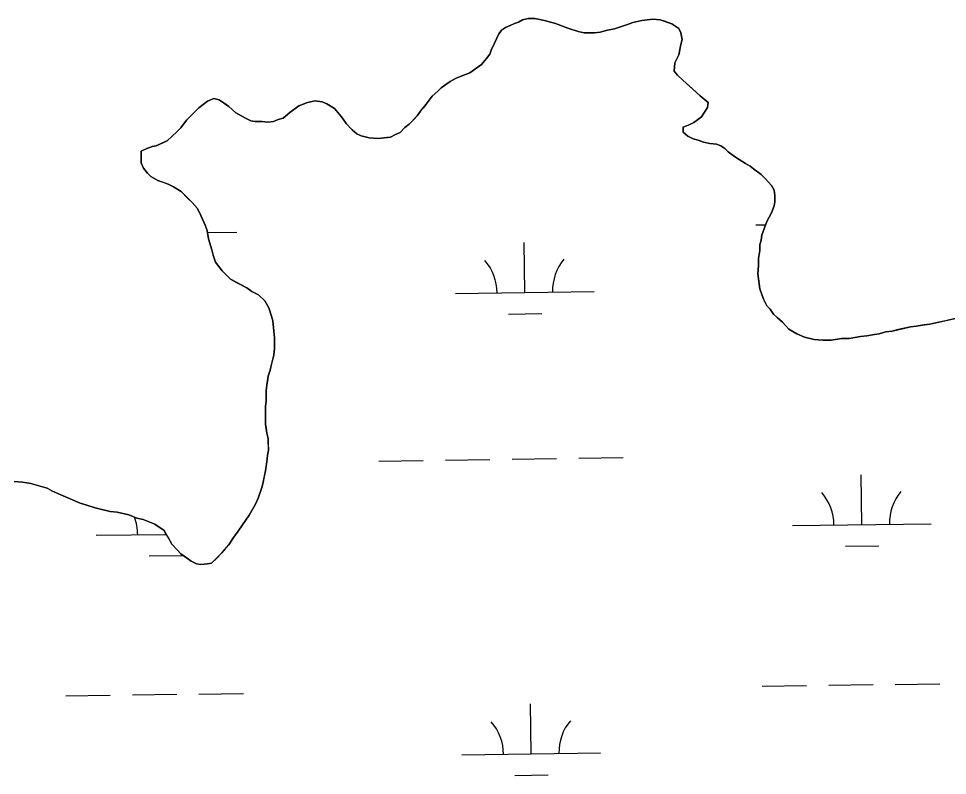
# Model space of a CAD drawing. Extents: x 3767014 to 3805179, y 361544 to 387384.
# Drawn here: x 3771448 to 3772117, y 376497 to 377042 of the extents above; entities that cross this region are included whole.
import ezdxf

# ---------------------------------------------------------------- set-up
doc = ezdxf.new("R2010")
doc.units = 0
doc.layers.add('V-TOPO-SHOR', color=7, linetype='Continuous')
doc.layers.add('V-WETL-SWMP', color=7, linetype='Continuous')

msp = doc.modelspace()

# ---------------------------------------------------------------- linework, layer by layer
at = {"layer": 'V-TOPO-SHOR'}
for points in [[(3771945.811, 376952.255), (3771941.369, 376953.238), (3771937.419, 376954.715), (3771933.962, 376955.698), (3771930.009, 376957.666), (3771926.55, 376960.623), (3771926.546, 376964.08), (3771931.48, 376966.061), (3771934.441, 376967.546), (3771936.907, 376969.522), (3771939.864, 376971.5), (3771944.3, 376978.416), (3771944.789, 376981.873), (3771938.861, 376986.801), (3771933.423, 376991.733), (3771926.505, 376998.141), (3771922.552, 377001.592), (3771920.08, 377004.551), (3771920.566, 377010.474), (3771923.521, 377016.403), (3771924.994, 377023.808), (3771925.977, 377027.265), (3771924.983, 377032.199), (3771923.498, 377035.16), (3771918.559, 377038.609), (3771913.125, 377040.577), (3771910.162, 377041.56), (3771904.733, 377042.048), (3771900.782, 377041.548), (3771896.836, 377041.05), (3771890.419, 377039.562), (3771886.473, 377038.077), (3771880.056, 377036.094), (3771877.097, 377035.103), (3771872.161, 377034.11), (3771866.732, 377032.623), (3771862.786, 377032.123), (3771855.38, 377032.115), (3771850.936, 377033.096), (3771843.528, 377035.556), (3771834.64, 377039), (3771826.739, 377040.966), (3771819.827, 377042.439), (3771814.889, 377042.433), (3771810.942, 377041.442), (3771807.981, 377039.957), (3771805.022, 377038.966), (3771802.06, 377037.481), (3771798.607, 377035.996), (3771795.648, 377034.018), (3771793.678, 377031.052), (3771790.723, 377024.632), (3771788.261, 377019.694), (3771787.278, 377016.73), (3771784.812, 377013.765), (3771781.361, 377009.319), (3771777.91, 377006.847), (3771772.979, 377003.386), (3771766.562, 377000.91), (3771763.109, 376999.425), (3771758.669, 376996.951), (3771752.257, 376992.499), (3771749.793, 376990.029), (3771745.849, 376986.568), (3771741.413, 376980.639), (3771739.441, 376978.169), (3771737.468, 376975.699), (3771735.005, 376972.24), (3771732.541, 376969.768), (3771729.088, 376966.309), (3771726.131, 376963.837), (3771722.68, 376960.378), (3771719.225, 376958.893), (3771715.772, 376956.912), (3771710.836, 376956.415), (3771706.888, 376955.915), (3771700.469, 376956.4), (3771694.544, 376957.875), (3771691.581, 376959.352), (3771688.122, 376962.311), (3771683.674, 376966.747), (3771681.202, 376970.693), (3771678.234, 376974.144), (3771675.269, 376977.597), (3771669.835, 376981.046), (3771666.376, 376982.523), (3771661.44, 376983.01), (3771656.011, 376982.017), (3771649.597, 376979.541), (3771643.187, 376974.597), (3771638.255, 376970.64), (3771634.8, 376969.649), (3771631.347, 376968.164), (3771627.399, 376967.667), (3771622.954, 376968.156), (3771618.019, 376968.15), (3771615.055, 376968.639), (3771611.105, 376970.607), (3771604.189, 376974.55), (3771599.247, 376978.986), (3771595.79, 376981.45)], [(3771595.79, 376981.45), (3771592.331, 376983.913), (3771588.38, 376984.896), (3771583.94, 376982.916), (3771577.528, 376977.972), (3771575.062, 376975.5), (3771571.611, 376972.041), (3771568.654, 376969.076), (3771564.711, 376963.64), (3771561.752, 376960.677), (3771558.301, 376957.709), (3771554.85, 376954.25), (3771551.395, 376952.765), (3771546.955, 376950.785), (3771543.996, 376950.287), (3771540.047, 376948.802), (3771536.101, 376946.822), (3771536.107, 376941.886), (3771536.111, 376938.431), (3771537.596, 376934.485), (3771540.561, 376931.032), (3771543.033, 376928.566), (3771547.973, 376925.611), (3771552.417, 376924.134), (3771555.381, 376923.151), (3771559.333, 376921.181), (3771564.767, 376917.732), (3771569.709, 376912.803), (3771572.674, 376909.845), (3771576.629, 376905.407), (3771579.103, 376900.474), (3771582.072, 376893.566), (3771583.559, 376889.619), (3771584.554, 376883.696), (3771587.031, 376875.801), (3771588.024, 376871.853), (3771589.511, 376866.919), (3771594.455, 376860.507), (3771600.386, 376854.59), (3771604.832, 376852.129), (3771612.239, 376848.188), (3771615.698, 376845.725), (3771620.638, 376843.263), (3771625.086, 376838.825), (3771628.054, 376833.891), (3771630.036, 376827.97), (3771631.028, 376824.515), (3771631.529, 376817.112), (3771632.029, 376812.176), (3771632.037, 376804.773), (3771631.552, 376799.835), (3771630.077, 376793.417), (3771629.096, 376788.972), (3771627.62, 376784.526), (3771627.13, 376781.071), (3771626.641, 376778.11), (3771626.151, 376774.159), (3771626.158, 376770.211), (3771626.162, 376766.756), (3771625.672, 376762.805), (3771625.676, 376759.35), (3771625.682, 376753.425), (3771625.687, 376749.97), (3771626.184, 376747.009), (3771626.682, 376743.554), (3771627.675, 376739.607), (3771627.679, 376736.15), (3771627.685, 376731.215), (3771627.196, 376727.76), (3771626.708, 376722.822), (3771626.219, 376719.859), (3771625.727, 376716.404), (3771624.746, 376711.959), (3771623.765, 376707.022), (3771622.782, 376703.565), (3771620.323, 376696.651), (3771618.353, 376692.206), (3771613.921, 376684.303), (3771608.991, 376677.385), (3771606.036, 376672.939), (3771602.094, 376667.505), (3771599.136, 376663.057), (3771596.672, 376660.094), (3771594.207, 376657.128), (3771590.262, 376653.176), (3771586.811, 376649.715), (3771583.85, 376649.219), (3771578.914, 376648.717), (3771575.953, 376649.209), (3771572, 376651.179), (3771569.53, 376653.149), (3771564.591, 376656.6), (3771562.119, 376659.064), (3771558.164, 376663.502), (3771555.69, 376667.942), (3771552.722, 376673.369), (3771545.806, 376677.803), (3771537.41, 376681.248), (3771532.965, 376682.231), (3771527.038, 376684.69), (3771518.646, 376686.654)], [(3772122.687, 376826.099), (3772115.777, 376824.61), (3772110.843, 376823.616), (3772104.427, 376822.127), (3772100.478, 376821.63), (3772094.558, 376820.634), (3772090.607, 376820.137), (3772081.725, 376818.15), (3772077.283, 376817.159), (3772072.841, 376816.659), (3772067.907, 376815.172), (3772064.452, 376814.675), (3772059.023, 376813.681), (3772054.581, 376813.182), (3772046.19, 376811.691), (3772040.761, 376811.685), (3772033.357, 376810.687), (3772027.434, 376810.681), (3772021.016, 376811.167), (3772014.102, 376812.639), (3772008.671, 376815.101), (3772002.744, 376818.55), (3772000.765, 376821.015), (3771998.293, 376823.479), (3771994.341, 376826.93), (3771991.871, 376829.396), (3771989.397, 376832.849), (3771986.925, 376835.315), (3771984.451, 376840.246), (3771981.975, 376847.65), (3771980.98, 376854.558), (3771980.48, 376858.506), (3771980.967, 376864.431), (3771980.961, 376869.367), (3771981.94, 376875.291), (3771981.936, 376879.24), (3771982.919, 376882.697), (3771983.409, 376886.154), (3771985.377, 376891.585), (3771986.851, 376896.032), (3771990.3, 376902.452), (3771992.268, 376907.392), (3771992.76, 376910.353), (3771992.754, 376914.795), (3771992.256, 376918.746), (3771990.276, 376922.199), (3771985.827, 376927.128), (3771982.862, 376930.088), (3771977.426, 376934.03), (3771974.957, 376936), (3771971.499, 376937.971), (3771967.053, 376940.928), (3771963.594, 376942.898), (3771959.148, 376946.349), (3771956.676, 376948.815), (3771953.713, 376950.785), (3771950.749, 376951.768), (3771945.811, 376952.255)], [(3771518.646, 376686.654), (3771513.708, 376687.144), (3771506.796, 376688.614), (3771502.845, 376689.597), (3771496.919, 376691.565), (3771491.981, 376693.04), (3771483.09, 376696.978), (3771478.153, 376698.946), (3771471.73, 376701.902), (3771468.273, 376703.872), (3771461.359, 376705.838), (3771456.421, 376707.312), (3771450.496, 376708.293), (3771444.574, 376708.779)]]:
    msp.add_lwpolyline(points, dxfattribs=at)
at = {"layer": 'V-WETL-SWMP'}
for p, q in [((3771802.061, 377037.481), (3771805.021, 377038.965)), ((3771805.021, 377038.965), (3771807.982, 377039.956)), ((3771807.982, 377039.956), (3771810.942, 377041.441)), ((3771810.942, 377041.441), (3771814.889, 377042.433)), ((3771814.889, 377042.433), (3771819.826, 377042.439)), ((3771819.826, 377042.439), (3771826.739, 377040.966)), ((3771826.739, 377040.966), (3771834.639, 377039.001)), ((3771834.639, 377039.001), (3771843.529, 377035.556)), ((3771886.472, 377038.077), (3771890.419, 377039.562)), ((3771890.419, 377039.562), (3771896.835, 377041.051)), ((3771896.835, 377041.051), (3771904.732, 377042.048)), ((3771904.732, 377042.048), (3771910.162, 377041.561)), ((3771910.162, 377041.561), (3771918.558, 377038.609)), ((3771793.677, 377031.053), (3771795.648, 377034.018)), ((3771795.648, 377034.018), (3771798.607, 377035.996)), ((3771798.607, 377035.996), (3771802.061, 377037.481)), ((3771843.529, 377035.556), (3771850.936, 377033.097)), ((3771850.936, 377033.097), (3771855.38, 377032.115)), ((3771862.785, 377032.124), (3771866.733, 377032.623)), ((3771866.733, 377032.623), (3771872.161, 377034.11)), ((3771872.161, 377034.11), (3771877.097, 377035.103)), ((3771877.097, 377035.103), (3771886.472, 377038.077)), ((3771918.558, 377038.609), (3771923.498, 377035.16)), ((3771923.498, 377035.16), (3771924.983, 377032.2)), ((3771924.983, 377032.2), (3771925.976, 377027.265)), ((3771790.723, 377024.632), (3771793.677, 377031.053)), ((3771855.38, 377032.115), (3771862.785, 377032.124)), ((3771925.976, 377027.265), (3771924.993, 377023.808)), ((3771787.277, 377016.73), (3771788.261, 377019.693)), ((3771788.261, 377019.693), (3771790.723, 377024.632)), ((3771924.993, 377023.808), (3771923.521, 377016.402)), ((3771781.362, 377009.318), (3771784.812, 377013.765)), ((3771784.812, 377013.765), (3771787.277, 377016.73)), ((3771923.521, 377016.402), (3771920.566, 377010.474)), ((3771772.978, 377003.385), (3771781.362, 377009.318)), ((3771920.566, 377010.474), (3771920.08, 377004.55)), ((3771758.67, 376996.95), (3771763.11, 376999.424)), ((3771763.11, 376999.424), (3771766.563, 377000.909)), ((3771766.563, 377000.909), (3771772.978, 377003.385)), ((3771920.08, 377004.55), (3771922.552, 377001.591)), ((3771922.552, 377001.591), (3771926.505, 376998.141)), ((3771749.793, 376990.028), (3771752.258, 376992.499)), ((3771752.258, 376992.499), (3771758.67, 376996.95)), ((3771926.505, 376998.141), (3771938.86, 376986.802)), ((3771741.412, 376980.639), (3771745.848, 376986.568)), ((3771745.848, 376986.568), (3771749.793, 376990.028)), ((3771938.86, 376986.802), (3771944.789, 376981.873)), ((3771577.528, 376977.972), (3771583.94, 376982.916)), ((3771583.94, 376982.916), (3771588.38, 376984.896)), ((3771588.38, 376984.896), (3771592.33, 376983.914)), ((3771592.33, 376983.914), (3771599.247, 376978.986)), ((3771599.247, 376978.986), (3771604.189, 376974.549)), ((3771643.186, 376974.596), (3771649.597, 376979.54)), ((3771649.597, 376979.54), (3771656.012, 376982.016)), ((3771656.012, 376982.016), (3771661.44, 376983.01)), ((3771661.44, 376983.01), (3771666.377, 376982.523)), ((3771666.377, 376982.523), (3771669.835, 376981.046)), ((3771669.835, 376981.046), (3771675.269, 376977.597)), ((3771737.469, 376975.698), (3771741.412, 376980.639)), ((3771944.789, 376981.873), (3771944.3, 376978.417)), ((3771568.654, 376969.076), (3771577.528, 376977.972)), ((3771604.189, 376974.549), (3771611.105, 376970.608)), ((3771638.255, 376970.641), (3771643.186, 376974.596)), ((3771675.269, 376977.597), (3771681.201, 376970.693)), ((3771729.089, 376966.309), (3771735.005, 376972.239)), ((3771735.005, 376972.239), (3771737.469, 376975.698)), ((3771944.3, 376978.417), (3771939.865, 376971.5)), ((3771564.711, 376963.641), (3771568.654, 376969.076)), ((3771611.105, 376970.608), (3771615.056, 376968.639)), ((3771615.056, 376968.639), (3771618.018, 376968.149)), ((3771618.018, 376968.149), (3771622.955, 376968.155)), ((3771622.955, 376968.155), (3771627.398, 376967.666)), ((3771627.398, 376967.666), (3771631.347, 376968.165)), ((3771631.347, 376968.165), (3771634.8, 376969.65)), ((3771634.8, 376969.65), (3771638.255, 376970.641)), ((3771681.201, 376970.693), (3771683.674, 376966.747)), ((3771683.674, 376966.747), (3771688.122, 376962.31)), ((3771726.13, 376963.837), (3771729.089, 376966.309)), ((3771931.48, 376966.06), (3771926.546, 376964.08)), ((3771934.44, 376967.545), (3771931.48, 376966.06)), ((3771936.906, 376969.522), (3771934.44, 376967.545)), ((3771939.865, 376971.5), (3771936.906, 376969.522)), ((3771558.301, 376957.71), (3771561.753, 376960.676)), ((3771561.753, 376960.676), (3771564.711, 376963.641)), ((3771688.122, 376962.31), (3771691.581, 376959.352)), ((3771691.581, 376959.352), (3771694.545, 376957.875)), ((3771715.772, 376956.913), (3771719.225, 376958.892)), ((3771719.225, 376958.892), (3771722.679, 376960.377)), ((3771722.679, 376960.377), (3771726.13, 376963.837)), ((3771926.546, 376964.08), (3771926.55, 376960.624)), ((3771926.55, 376960.624), (3771930.01, 376957.667)), ((3771546.956, 376950.785), (3771554.85, 376954.25)), ((3771554.85, 376954.25), (3771558.301, 376957.71)), ((3771694.545, 376957.875), (3771700.47, 376956.401)), ((3771700.47, 376956.401), (3771706.888, 376955.915)), ((3771706.888, 376955.915), (3771715.772, 376956.913)), ((3771930.01, 376957.667), (3771933.961, 376955.697)), ((3771933.961, 376955.697), (3771937.418, 376954.714)), ((3771937.418, 376954.714), (3771941.369, 376953.238)), ((3771941.369, 376953.238), (3771945.812, 376952.256)), ((3771945.812, 376952.256), (3771950.749, 376951.768)), ((3771536.101, 376946.823), (3771540.047, 376948.802)), ((3771536.111, 376938.431), (3771536.101, 376946.823)), ((3771540.047, 376948.802), (3771543.995, 376950.288)), ((3771543.995, 376950.288), (3771546.956, 376950.785)), ((3771950.749, 376951.768), (3771953.712, 376950.784)), ((3771953.712, 376950.784), (3771956.677, 376948.814)), ((3771956.677, 376948.814), (3771959.148, 376946.348)), ((3771959.148, 376946.348), (3771963.595, 376942.898)), ((3771537.596, 376934.484), (3771536.111, 376938.431)), ((3771963.595, 376942.898), (3771967.053, 376940.928)), ((3771967.053, 376940.928), (3771971.499, 376937.971)), ((3771540.562, 376931.032), (3771537.596, 376934.484)), ((3771971.499, 376937.971), (3771974.957, 376936.001)), ((3771974.957, 376936.001), (3771977.427, 376934.03)), ((3771977.427, 376934.03), (3771982.862, 376930.087)), ((3771543.034, 376928.567), (3771540.562, 376931.032)), ((3771547.974, 376925.611), (3771543.034, 376928.567)), ((3771555.381, 376923.152), (3771547.974, 376925.611)), ((3771982.862, 376930.087), (3771985.827, 376927.129)), ((3771985.827, 376927.129), (3771990.276, 376922.198)), ((3771559.333, 376921.182), (3771555.381, 376923.152)), ((3771564.767, 376917.733), (3771559.333, 376921.182)), ((3771990.276, 376922.198), (3771992.255, 376918.745)), ((3771992.255, 376918.745), (3771992.753, 376914.796)), ((3771572.675, 376909.845), (3771564.767, 376917.733)), ((3771992.753, 376914.796), (3771992.759, 376910.354)), ((3771576.629, 376905.407), (3771572.675, 376909.845)), ((3771579.103, 376900.473), (3771576.629, 376905.407)), ((3771992.269, 376907.391), (3771990.3, 376902.452)), ((3771992.759, 376910.354), (3771992.269, 376907.391)), ((3771582.073, 376893.566), (3771579.103, 376900.473)), ((3771990.3, 376902.452), (3771986.852, 376896.031)), ((3771583.559, 376889.619), (3771582.073, 376893.566)), ((3771978.944, 376893.729), (3771986.121, 376893.829)), ((3771985.377, 376891.586), (3771983.409, 376886.154)), ((3771986.852, 376896.031), (3771985.377, 376891.586)), ((3771584.554, 376883.696), (3771583.559, 376889.619)), ((3771583.791, 376888.24), (3771605.072, 376888.535)), ((3771983.409, 376886.154), (3771982.919, 376882.698)), ((3771587.031, 376875.801), (3771584.554, 376883.696)), ((3771812.541, 376844.983), (3771812.041, 376880.979)), ((3771982.919, 376882.698), (3771981.936, 376879.241)), ((3771981.936, 376879.241), (3771981.941, 376875.292)), ((3771588.023, 376871.853), (3771587.031, 376875.801)), ((3771589.51, 376866.919), (3771588.023, 376871.853)), ((3771981.941, 376875.292), (3771980.961, 376869.367)), ((3771594.454, 376860.507), (3771589.51, 376866.919)), ((3771980.961, 376869.367), (3771980.967, 376864.431)), ((3771600.385, 376854.591), (3771594.454, 376860.507)), ((3771980.967, 376864.431), (3771980.481, 376858.507)), ((3771980.481, 376858.507), (3771981.975, 376847.649)), ((3771612.24, 376848.188), (3771600.385, 376854.591)), ((3771615.699, 376845.724), (3771612.24, 376848.188)), ((3771620.638, 376843.262), (3771615.699, 376845.724)), ((3771762.546, 376844.288), (3771862.536, 376845.677)), ((3771981.975, 376847.649), (3771984.452, 376840.247)), ((3771625.086, 376838.824), (3771620.638, 376843.262)), ((3771628.054, 376833.892), (3771625.086, 376838.824)), ((3771984.452, 376840.247), (3771986.926, 376835.314)), ((3771630.036, 376827.97), (3771628.054, 376833.892)), ((3771986.926, 376835.314), (3771989.397, 376832.849)), ((3771989.397, 376832.849), (3771991.87, 376829.396)), ((3771631.027, 376824.516), (3771630.036, 376827.97)), ((3771800.757, 376829.387), (3771824.754, 376829.72)), ((3771991.87, 376829.396), (3771994.341, 376826.931)), ((3771994.341, 376826.931), (3771998.294, 376823.48)), ((3772110.843, 376823.617), (3772122.687, 376826.099)), ((3771631.53, 376817.112), (3771631.027, 376824.516)), ((3771998.294, 376823.48), (3772000.765, 376821.015)), ((3772000.765, 376821.015), (3772002.743, 376818.549)), ((3772002.743, 376818.549), (3772008.67, 376815.101)), ((3772077.283, 376817.159), (3772090.608, 376820.137)), ((3772090.608, 376820.137), (3772094.557, 376820.635)), ((3772094.557, 376820.635), (3772100.479, 376821.63)), ((3772100.479, 376821.63), (3772104.427, 376822.128)), ((3772104.427, 376822.128), (3772110.843, 376823.617)), ((3771632.029, 376812.176), (3771631.53, 376817.112)), ((3771632.038, 376804.772), (3771632.029, 376812.176)), ((3772008.67, 376815.101), (3772014.103, 376812.639)), ((3772014.103, 376812.639), (3772021.016, 376811.167)), ((3772033.358, 376810.688), (3772040.761, 376811.684)), ((3772040.761, 376811.684), (3772046.191, 376811.691)), ((3772046.191, 376811.691), (3772054.581, 376813.182)), ((3772054.581, 376813.182), (3772059.023, 376813.681)), ((3772059.023, 376813.681), (3772064.452, 376814.675)), ((3772064.452, 376814.675), (3772067.907, 376815.173)), ((3772067.907, 376815.173), (3772072.841, 376816.66)), ((3772072.841, 376816.66), (3772077.283, 376817.159)), ((3771631.551, 376799.835), (3771632.038, 376804.772)), ((3772021.016, 376811.167), (3772027.434, 376810.681)), ((3772027.434, 376810.681), (3772033.358, 376810.688)), ((3771629.096, 376788.972), (3771631.551, 376799.835)), ((3771626.641, 376778.109), (3771627.62, 376784.527)), ((3771627.62, 376784.527), (3771629.096, 376788.972)), ((3771626.152, 376774.159), (3771626.641, 376778.109)), ((3771626.161, 376766.755), (3771626.152, 376774.159)), ((3771625.672, 376762.805), (3771626.161, 376766.755)), ((3771625.687, 376749.97), (3771625.672, 376762.805)), ((3771626.682, 376743.554), (3771625.687, 376749.97)), ((3771627.675, 376739.607), (3771626.682, 376743.554)), ((3771627.685, 376731.215), (3771627.675, 376739.607)), ((3771627.195, 376727.759), (3771627.685, 376731.215)), ((3771626.708, 376722.822), (3771627.195, 376727.759)), ((3771755.371, 376724.106), (3771787.367, 376724.551)), ((3771803.366, 376724.773), (3771835.363, 376725.217)), ((3771851.361, 376725.44), (3771883.358, 376725.884)), ((3771625.728, 376716.403), (3771626.708, 376722.822)), ((3771707.375, 376723.439), (3771739.372, 376723.884)), ((3771623.765, 376707.022), (3771625.728, 376716.403)), ((3772055.362, 376677.527), (3772054.862, 376713.523)), ((3771444.573, 376708.779), (3771450.497, 376708.293)), ((3771450.497, 376708.293), (3771456.422, 376707.313)), ((3771456.422, 376707.313), (3771468.273, 376703.872)), ((3771622.782, 376703.565), (3771623.765, 376707.022)), ((3771468.273, 376703.872), (3771471.731, 376701.901)), ((3771471.731, 376701.901), (3771478.152, 376698.947)), ((3771478.152, 376698.947), (3771483.091, 376696.979)), ((3771620.322, 376696.651), (3771622.782, 376703.565)), ((3771483.091, 376696.979), (3771491.981, 376693.04)), ((3771491.981, 376693.04), (3771496.919, 376691.565)), ((3771496.919, 376691.565), (3771502.845, 376689.598)), ((3771613.92, 376684.303), (3771618.353, 376692.206)), ((3771618.353, 376692.206), (3771620.322, 376696.651)), ((3771502.845, 376689.598), (3771506.795, 376688.615)), ((3771506.795, 376688.615), (3771513.708, 376687.143)), ((3771513.708, 376687.143), (3771518.645, 376686.655)), ((3771518.645, 376686.655), (3771527.039, 376684.691)), ((3771527.039, 376684.691), (3771532.966, 376682.23)), ((3771608.992, 376677.386), (3771613.92, 376684.303)), ((3771532.966, 376682.23), (3771537.41, 376681.248)), ((3771537.41, 376681.248), (3771545.806, 376677.803)), ((3771545.806, 376677.803), (3771552.722, 376673.368)), ((3771606.035, 376672.939), (3771608.992, 376677.386)), ((3772005.367, 376676.832), (3772105.358, 376678.221)), ((3771552.722, 376673.368), (3771558.164, 376663.502)), ((3771553.503, 376670.555), (3771553.483, 376671.988)), ((3771602.093, 376667.505), (3771606.035, 376672.939)), ((3771503.508, 376669.861), (3771554.268, 376670.566)), ((3771599.136, 376663.058), (3771602.093, 376667.505)), ((3771558.164, 376663.502), (3771562.118, 376659.064)), ((3771562.118, 376659.064), (3771564.59, 376656.599)), ((3771594.207, 376657.129), (3771599.136, 376663.058)), ((3772043.578, 376661.93), (3772067.576, 376662.264)), ((3771541.718, 376654.959), (3771565.716, 376655.292)), ((3771564.59, 376656.599), (3771569.53, 376653.15)), ((3771569.53, 376653.15), (3771572.001, 376651.178)), ((3771572.001, 376651.178), (3771575.952, 376649.208)), ((3771586.812, 376649.715), (3771594.207, 376657.129)), ((3771575.952, 376649.208), (3771578.915, 376648.718)), ((3771578.915, 376648.718), (3771583.85, 376649.218)), ((3771583.85, 376649.218), (3771586.812, 376649.715)), ((3771983.565, 376561.086), (3772015.562, 376561.53)), ((3772031.56, 376561.753), (3772063.557, 376562.197)), ((3772079.556, 376562.419), (3772111.553, 376562.864)), ((3771481.705, 376554.115), (3771513.702, 376554.559)), ((3771529.701, 376554.781), (3771561.698, 376555.226)), ((3771577.696, 376555.448), (3771609.693, 376555.892)), ((3771817.162, 376512.34), (3771816.662, 376548.337)), ((3771767.167, 376511.645), (3771867.157, 376513.034)), ((3771805.377, 376496.744), (3771829.375, 376497.077))]:
    msp.add_line(p, q, dxfattribs=at)
for centre, start, end in [((3771757.297, 376844.69), 0.024037, 41.567696), ((3771867.772, 376846.225), 140.024034, 181.567693), ((3772000.118, 376677.234), 0.024037, 41.567696), ((3772110.593, 376678.769), 140.024034, 181.567693), ((3771498.259, 376670.262), 0.024037, 21.17551), ((3771761.918, 376512.047), 0.024037, 41.567696), ((3771872.393, 376513.582), 140.024034, 181.567693)]:
    msp.add_arc(centre, 35.246, start, end, dxfattribs=at)

doc.saveas('drawing.dxf')
